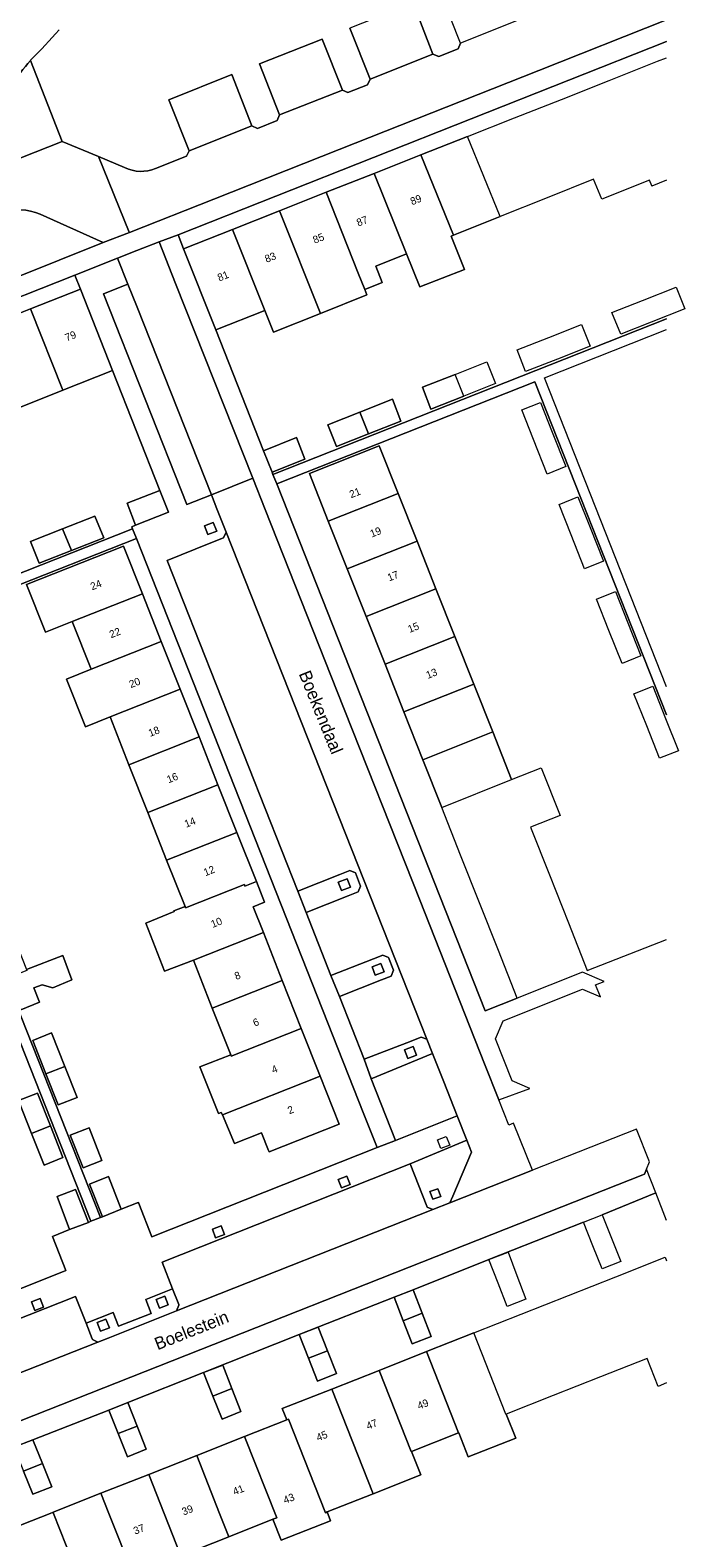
# Model space of a CAD drawing. Header units: metres. Extents: x 151448 to 154749, y 463108 to 465296.
# Tile 445 of 449: x 154682 to 154748, y 464998 to 465149. Entities that reach past the tile are written whole.
import ezdxf
from ezdxf.enums import TextEntityAlignment as Align

# ---------------------------------------------------------------- set-up
doc = ezdxf.new("R2010")
doc.units = ezdxf.units.M
for name, color, linetype, lineweight in [('B-PV-GR-BEPLANTING_CULTUUR_BODEMBEDEKKER-GV', 253, 'Continuous', 9), ('B-PV-GR-BEPLANTING_CULTUUR_HEESTERS-GV', 253, 'Continuous', 9), ('B-PV-GR-GROENVOORZIENING-GV', 253, 'Continuous', 9), ('B-PV-GW-TALUD_KRUIN-G', 253, 'Continuous', 9), ('B-PV-OG-BEBOUWING-GV', 1, 'Continuous', 9), ('B-PV-OG-BEBOUWING-T18', 2, 'Continuous', 9), ('B-PV-OG-TERREIN_BEGROEID-GV', 253, 'Continuous', 9), ('B-PV-OG-TERREIN_ERF-GV', 253, 'Continuous', 9), ('B-PV-OG-TOPOGRAFIE-T18', 2, 'Continuous', 9), ('B-PV-VH-GESLOTENVERHARDING_ASFALT-GV', 253, 'Continuous', 9), ('B-PV-VH-OPENVERHARDING_BETONSTRAATSTEEN-GV', 253, 'Continuous', 9), ('B-PV-VH-OPENVERHARDING_TEGEL-GV', 253, 'Continuous', 9)]:
    doc.layers.add(name, color=color, linetype=linetype, lineweight=lineweight)
doc.styles.add('Drong', font='txt', dxfattribs={"height": 1.8})

msp = doc.modelspace()

# ---------------------------------------------------------------- linework, layer by layer
at = {"layer": 'B-PV-GR-BEPLANTING_CULTUUR_BODEMBEDEKKER-GV'}
msp.add_lwpolyline([(154683.37, 465130.21, 0.2075894), (154679.521, 465130.309)], format="xyb", dxfattribs=at)
at = {"layer": 'B-PV-GR-BEPLANTING_CULTUUR_BODEMBEDEKKER-GV', "flags": 128}
for points in [[(154679.521, 465130.309), (154677.44, 465129.48), (154673.902, 465128.085), (154676.27, 465122.01), (154689.713, 465127.377)], [(154689.713, 465127.377), (154683.37, 465130.21)]]:
    msp.add_lwpolyline(points, dxfattribs=at)
msp.add_lwpolyline([(154692.175, 465123.218), (154689.745, 465122.255), (154698.09, 465101.125), (154700.548, 465102.094), (154693.1, 465120.9)], close=True, dxfattribs=at)
at = {"layer": 'B-PV-GR-BEPLANTING_CULTUUR_HEESTERS-GV', "flags": 128}
msp.add_lwpolyline([(154716.543, 465043.57), (154716.546, 465043.562), (154718.997, 465037.382), (154719, 465037.375), (154725.183, 465039.837), (154723.83, 465043.27), (154722.7, 465046.102)], close=True, dxfattribs=at)
at = {"layer": 'B-PV-GR-GROENVOORZIENING-GV', "flags": 128}
for points in [[(154699.865, 465098.977), (154700.192, 465098.115), (154701.082, 465098.454), (154700.735, 465099.312)], [(154713.265, 465063.287), (154713.592, 465062.425), (154714.482, 465062.764), (154714.135, 465063.622)], [(154716.645, 465054.796), (154716.972, 465053.934), (154717.862, 465054.273), (154717.515, 465055.131)], [(154719.895, 465046.467), (154720.222, 465045.605), (154721.112, 465045.944), (154720.765, 465046.802)], [(154713.251, 465033.481), (154713.578, 465032.619), (154714.468, 465032.958), (154714.121, 465033.816)], [(154722.441, 465032.281), (154722.747, 465031.506), (154723.534, 465031.781), (154723.238, 465032.547)], [(154700.641, 465028.481), (154700.968, 465027.619), (154701.858, 465027.958), (154701.511, 465028.816)], [(154682.511, 465021.211), (154682.838, 465020.349), (154683.728, 465020.688), (154683.381, 465021.546)], [(154695.001, 465021.431), (154695.328, 465020.569), (154696.218, 465020.908), (154695.871, 465021.766)], [(154689.101, 465019.131), (154689.428, 465018.269), (154690.318, 465018.608), (154689.971, 465019.466)]]:
    msp.add_lwpolyline(points, close=True, dxfattribs=at)
at = {"layer": 'B-PV-GW-TALUD_KRUIN-G'}
for points in [[(154682.459, 465145.692, 0.0135555), (154685.28, 465148.7)], [(154678.29, 465140.93, 0.0134995), (154682.405, 465145.626)]]:
    msp.add_lwpolyline(points, format="xyb", dxfattribs=at)
at = {"layer": 'B-PV-GW-TALUD_KRUIN-G', "flags": 128}
msp.add_lwpolyline([(154682.405, 465145.626), (154682.459, 465145.692)], dxfattribs=at)
at = {"layer": 'B-PV-OG-BEBOUWING-GV', "flags": 128}
for points in [[(154721.549, 465136.171), (154724.802, 465128.125), (154729.468, 465129.987), (154726.224, 465138.02)], [(154716.856, 465134.315), (154720.108, 465126.252), (154721.434, 465122.929), (154725.902, 465124.696), (154724.571, 465128.033), (154724.802, 465128.125), (154721.549, 465136.171)], [(154720.108, 465126.252), (154716.856, 465134.315), (154712.054, 465132.416), (154715.261, 465124.317), (154715.916, 465122.662), (154717.669, 465123.362), (154717.009, 465125.015)], [(154707.371, 465130.564), (154711.473, 465120.275), (154716.126, 465122.132), (154715.916, 465122.662), (154715.261, 465124.317), (154712.054, 465132.416)], [(154702.643, 465128.694), (154705.901, 465120.582), (154706.777, 465118.401), (154711.473, 465120.275), (154707.371, 465130.564)], [(154697.76, 465126.763), (154700.978, 465118.617), (154705.901, 465120.582), (154702.643, 465128.694)], [(154687.43, 465122.713), (154682.433, 465120.735), (154685.663, 465112.573), (154690.64, 465114.543)], [(154677.69, 465118.857), (154680.919, 465110.696), (154685.663, 465112.573), (154682.433, 465120.735)], [(154724.982, 465114.168), (154721.7, 465112.87), (154722.55, 465110.69), (154725.858, 465111.996)], [(154716.287, 465108.201), (154719.54, 465109.49), (154718.68, 465111.67), (154715.421, 465110.373)], [(154715.421, 465110.373), (154712.22, 465109.1), (154713.08, 465106.93), (154716.287, 465108.201)], [(154705.756, 465106.514), (154706.62, 465104.38), (154709.91, 465105.67), (154709.06, 465107.85)], [(154712.263, 465099.458), (154719.256, 465102.239), (154717.36, 465107.02), (154710.37, 465104.24)], [(154696.24, 465100.36), (154695.373, 465102.527), (154692.09, 465101.25), (154692.94, 465099.06)], [(154714.156, 465094.676), (154721.151, 465097.458), (154719.256, 465102.239), (154712.263, 465099.458)], [(154685.638, 465098.694), (154686.524, 465096.525), (154689.75, 465097.8), (154688.87, 465099.97)], [(154686.524, 465096.525), (154685.638, 465098.694), (154682.41, 465097.42), (154683.27, 465095.24)], [(154716.05, 465089.894), (154723.046, 465092.677), (154721.151, 465097.458), (154714.156, 465094.676)], [(154686.604, 465089.395), (154693.632, 465092.171), (154691.74, 465096.95), (154684.72, 465094.16), (154682.032, 465093.097), (154683.916, 465088.332)], [(154688.496, 465084.611), (154695.525, 465087.388), (154693.632, 465092.171), (154686.604, 465089.395)], [(154723.046, 465092.677), (154716.05, 465089.894), (154717.943, 465085.112), (154724.942, 465087.895)], [(154697.419, 465082.605), (154695.525, 465087.388), (154688.496, 465084.611), (154686.028, 465083.635), (154687.92, 465078.851), (154690.388, 465079.827)], [(154719.837, 465080.329), (154726.838, 465083.113), (154724.942, 465087.895), (154717.943, 465085.112)], [(154690.388, 465079.827), (154692.279, 465075.044), (154699.312, 465077.822), (154697.419, 465082.605)], [(154726.838, 465083.113), (154719.837, 465080.329), (154721.73, 465075.547), (154728.733, 465078.333)], [(154699.312, 465077.822), (154692.279, 465075.044), (154694.171, 465070.26), (154701.206, 465073.039)], [(154728.733, 465078.333), (154721.73, 465075.547), (154723.623, 465070.765), (154730.629, 465073.552)], [(154701.206, 465073.039), (154694.171, 465070.26), (154696.062, 465065.476), (154703.099, 465068.256)], [(154703.099, 465068.256), (154696.062, 465065.476), (154697.9, 465060.829), (154697.954, 465060.692), (154703.853, 465063.023), (154703.91, 465062.88), (154705.05, 465063.329)], [(154698.742, 465055.448), (154705.753, 465058.222), (154704.728, 465060.812), (154705.868, 465061.263), (154705.05, 465063.329), (154703.91, 465062.88), (154703.853, 465063.023), (154697.954, 465060.692), (154697.9, 465060.829), (154696.79, 465060.39), (154696.82, 465060.315), (154693.99, 465059.151), (154695.854, 465054.339)], [(154705.753, 465058.222), (154698.742, 465055.448), (154700.638, 465050.65), (154707.653, 465053.42)], [(154682.016, 465054.528), (154682.061, 465054.415), (154680.172, 465053.669), (154681.44, 465050.48), (154683.32, 465051.24), (154682.751, 465052.675), (154683.597, 465052.982), (154684.651, 465052.685), (154686.57, 465053.468), (154685.642, 465055.908)], [(154707.653, 465053.42), (154700.638, 465050.65), (154702.493, 465045.952), (154702.535, 465045.847), (154709.552, 465048.619)], [(154683.963, 465044.063), (154685.853, 465044.809), (154684.53, 465048.16), (154682.64, 465047.41)], [(154701.646, 465039.943), (154711.452, 465043.817), (154709.552, 465048.619), (154702.535, 465045.847), (154702.493, 465045.952), (154699.378, 465044.762), (154701.242, 465040.086), (154701.539, 465040.194)], [(154683.963, 465044.063), (154685.19, 465040.96), (154687.08, 465041.7), (154685.853, 465044.809)], [(154711.452, 465043.817), (154701.646, 465039.943), (154702.87, 465037.065), (154705.582, 465038.135), (154706.272, 465036.387), (154706.33, 465036.24), (154713.35, 465039.021)], [(154682.518, 465038.087), (154684.405, 465038.834), (154683.11, 465042.11), (154681.22, 465041.38)], [(154684.405, 465038.834), (154682.518, 465038.087), (154683.77, 465034.91), (154685.66, 465035.66)], [(154687.69, 465034.63), (154689.58, 465035.37), (154688.29, 465038.65), (154686.4, 465037.91)], [(154688.24, 465029.16), (154686.93, 465032.46), (154685.1, 465031.76), (154686.32, 465028.45)], [(154691.513, 465030.497), (154690.22, 465033.76), (154688.33, 465033.01), (154689.63, 465029.72)], [(154719.769, 465019.32), (154721.661, 465020.068), (154720.76, 465022.42), (154718.87, 465021.67)], [(154721.661, 465020.068), (154719.769, 465019.32), (154720.66, 465016.99), (154722.56, 465017.72)], [(154709.33, 465017.94), (154710.271, 465015.56), (154712.173, 465016.313), (154711.25, 465018.68)], [(154722.092, 465016.214), (154725.316, 465008.067), (154725.339, 465008.076), (154726.291, 465005.668), (154731.039, 465007.545), (154730.086, 465009.954), (154730.058, 465009.943), (154726.835, 465018.09)], [(154710.271, 465015.56), (154711.18, 465013.26), (154713.07, 465014.01), (154712.173, 465016.313)], [(154717.35, 465014.338), (154720.573, 465006.191), (154720.591, 465006.198), (154725.316, 465008.067), (154722.092, 465016.214)], [(154699.76, 465014.13), (154700.693, 465011.769), (154702.592, 465012.52), (154701.68, 465014.85)], [(154720.591, 465006.198), (154720.573, 465006.191), (154717.35, 465014.338), (154712.608, 465012.461), (154716.758, 465001.972), (154721.518, 465003.855)], [(154702.592, 465012.52), (154700.693, 465011.769), (154701.61, 465009.45), (154703.5, 465010.2)], [(154708.255, 465009.451), (154711.963, 465000.075), (154712.15, 465000.149), (154716.758, 465001.972), (154712.608, 465012.461), (154707.65, 465010.5), (154708.1, 465009.39)], [(154691.201, 465008.011), (154693.095, 465008.761), (154692.166, 465011.105), (154692.16, 465011.12), (154690.27, 465010.35)], [(154693.095, 465008.761), (154691.201, 465008.011), (154692.13, 465005.68), (154694.02, 465006.43)], [(154703.869, 465007.715), (154707.087, 464999.559), (154706.711, 464999.41), (154707.542, 464997.312), (154712.497, 464999.272), (154712.15, 465000.149), (154711.963, 465000.075), (154708.255, 465009.451), (154708.1, 465009.39)], [(154682.66, 465007.37), (154680.747, 465006.626), (154681.703, 465004.252), (154683.613, 465005.008)], [(154706.711, 464999.41), (154707.087, 464999.559), (154703.869, 465007.715), (154699.072, 465005.816), (154701.366, 465000), (154702.289, 464997.661)], [(154699.072, 465005.816), (154694.274, 465003.917), (154695.818, 465000), (154697.49, 464995.763), (154702.289, 464997.661), (154701.366, 465000)], [(154681.703, 465004.252), (154682.642, 465001.921), (154684.56, 465002.66), (154683.613, 465005.008)], [(154694.274, 465003.917), (154689.475, 465002.017), (154690.271, 465000), (154692.692, 464993.865), (154692.516, 464993.796), (154693.255, 464991.928), (154697.947, 464993.793), (154697.212, 464995.653), (154697.49, 464995.763), (154695.818, 465000)], [(154689.475, 465002.017), (154684.677, 465000.118), (154684.723, 465000), (154687.893, 464991.967), (154692.516, 464993.796), (154692.692, 464993.865), (154690.271, 465000)], [(154684.677, 465000.118), (154684.38, 465000), (154679.53, 464998.08), (154679.97, 464996.97), (154680.06, 464997.006), (154683.284, 464988.867), (154683.705, 464987.804), (154688.591, 464989.742), (154687.736, 464991.905), (154687.893, 464991.967), (154684.723, 465000)]]:
    msp.add_lwpolyline(points, close=True, dxfattribs=at)
at = {"layer": 'B-PV-OG-TERREIN_BEGROEID-GV', "flags": 128}
for points in [[(154720.75, 465151.36), (154722.75, 465146.26), (154723.323, 465146.017), (154725.283, 465146.787), (154725.51, 465147.37), (154723.51, 465152.46)], [(154694.951, 465134.8), (154698.06, 465136.03), (154698.31, 465136.59), (154696.29, 465141.69), (154702.6, 465144.21), (154704.59, 465139.09), (154705.15, 465138.827), (154707.143, 465139.613), (154707.38, 465140.17), (154705.35, 465145.28), (154711.66, 465147.75), (154713.67, 465142.66), (154714.223, 465142.407), (154716.203, 465143.19), (154716.45, 465143.75), (154714.43, 465148.87)], [(154586.723, 465098.433), (154593.53, 465101.12), (154609.81, 465107.57), (154624.655, 465113.42), (154627.93, 465114.74), (154646.08, 465121.91), (154666.07, 465129.82), (154675.84, 465133.68), (154685.585, 465137.525), (154682.405, 465145.626)], [(154682.405, 465145.626), (154682.459, 465145.692)], [(154682.459, 465145.692), (154682.405, 465145.626), (154685.585, 465137.525), (154689.221, 465136.002), (154691.851, 465134.9)]]:
    msp.add_lwpolyline(points, dxfattribs=at)
at = {"layer": 'B-PV-OG-TERREIN_BEGROEID-GV'}
for points in [[(154682.459, 465145.692, 0.0135555), (154685.28, 465148.7)], [(154685.28, 465148.7, -0.0135555), (154682.459, 465145.692)], [(154682.405, 465145.626, -0.0134995), (154678.29, 465140.93)], [(154678.29, 465140.93, 0.0134995), (154682.405, 465145.626)], [(154691.851, 465134.9, 0.2135551), (154694.951, 465134.8)]]:
    msp.add_lwpolyline(points, format="xyb", dxfattribs=at)
at = {"layer": 'B-PV-OG-TERREIN_ERF-GV', "flags": 128}
for points in [[(154746.161, 465147.533), (154697.215, 465128.15), (154697.76, 465126.763), (154702.643, 465128.694), (154707.371, 465130.564), (154712.054, 465132.416), (154716.856, 465134.315), (154721.549, 465136.171), (154726.224, 465138.02), (154730.932, 465139.882), (154735.621, 465141.736), (154740.395, 465143.624), (154745.258, 465145.547), (154746.161, 465145.904)], [(154746.161, 465133.64), (154744.678, 465133.047), (154744.666, 465133.076), (154744.446, 465133.628), (154739.657, 465131.717), (154738.846, 465133.73), (154734.193, 465131.873), (154729.468, 465129.987), (154724.802, 465128.125), (154724.571, 465128.033), (154725.902, 465124.696), (154721.434, 465122.929), (154720.108, 465126.252), (154717.009, 465125.015), (154717.669, 465123.362), (154715.916, 465122.662), (154716.126, 465122.132), (154711.473, 465120.275), (154706.777, 465118.401), (154705.901, 465120.582), (154700.978, 465118.617), (154705.756, 465106.514), (154709.06, 465107.85), (154709.91, 465105.67), (154706.62, 465104.38), (154706.712, 465104.135), (154746.161, 465119.748)], [(154638.979, 465077.463), (154692.655, 465098.68), (154692.585, 465098.877), (154692.94, 465099.06), (154692.09, 465101.25), (154695.373, 465102.527), (154690.64, 465114.543), (154685.663, 465112.573), (154680.919, 465110.696)], [(154746.161, 465080.034), (154732.965, 465113.435), (154707.092, 465103.191), (154727.99, 465050.38), (154731.19, 465051.653), (154729.303, 465056.419), (154727.41, 465061.201), (154725.516, 465065.984), (154723.623, 465070.765), (154721.73, 465075.547), (154719.837, 465080.329), (154717.943, 465085.112), (154716.05, 465089.894), (154714.156, 465094.676), (154712.263, 465099.458), (154710.37, 465104.24), (154717.36, 465107.02), (154719.256, 465102.239), (154721.151, 465097.458), (154723.046, 465092.677), (154724.942, 465087.895), (154726.838, 465083.113), (154728.733, 465078.333), (154730.629, 465073.552), (154733.585, 465074.724), (154735.48, 465069.943), (154732.524, 465068.771), (154734.42, 465063.99), (154736.316, 465059.208), (154738.21, 465054.43), (154746.161, 465057.539)], [(154746.161, 465029.362), (154745.067, 465032.134), (154739.72, 465029.93), (154740.647, 465027.584), (154741.57, 465025.25), (154739.69, 465024.5), (154738.761, 465026.837), (154737.83, 465029.18), (154728.36, 465025.44), (154720.76, 465022.42), (154721.661, 465020.068), (154722.56, 465017.72), (154720.66, 465016.99), (154719.769, 465019.32), (154718.87, 465021.67), (154709.33, 465017.94), (154699.76, 465014.13), (154692.166, 465011.105), (154693.095, 465008.761), (154694.02, 465006.43), (154692.13, 465005.68), (154691.201, 465008.011), (154690.27, 465010.35), (154682.66, 465007.37), (154683.613, 465005.008), (154684.56, 465002.66), (154682.642, 465001.921), (154681.703, 465004.252)], [(154679.97, 464996.97), (154679.53, 464998.08), (154684.38, 465000), (154684.677, 465000.118), (154689.475, 465002.017), (154694.274, 465003.917), (154699.072, 465005.816), (154703.869, 465007.715), (154708.1, 465009.39), (154707.65, 465010.5), (154712.608, 465012.461), (154717.35, 465014.338), (154722.092, 465016.214), (154726.835, 465018.09), (154731.577, 465019.966), (154736.32, 465021.842), (154741.062, 465023.718), (154746.02, 465025.68), (154746.161, 465025.324)], [(154746.161, 465013.075), (154745.308, 465012.738), (154744.201, 465015.537), (154739.543, 465013.695), (154734.8, 465011.819), (154730.086, 465009.954), (154731.039, 465007.545), (154726.291, 465005.668), (154725.339, 465008.076), (154725.316, 465008.067), (154720.591, 465006.198), (154721.518, 465003.855), (154716.758, 465001.972), (154712.15, 465000.149), (154712.497, 464999.272), (154707.542, 464997.312), (154706.711, 464999.41), (154702.289, 464997.661), (154697.49, 464995.763)]]:
    msp.add_lwpolyline(points, dxfattribs=at)
for points in [[(154658.719, 465111.346), (154663.461, 465113.223), (154668.204, 465115.101), (154672.946, 465116.979), (154677.69, 465118.857), (154682.433, 465120.735), (154687.43, 465122.713), (154686.858, 465124.109), (154686.855, 465124.115), (154629.47, 465101.4), (154630.03, 465099.987), (154635.003, 465101.956), (154639.747, 465103.834), (154644.489, 465105.712), (154649.232, 465107.59), (154653.975, 465109.467)], [(154743.741, 465121.575), (154747.13, 465122.91), (154747.99, 465120.73), (154744.616, 465119.402), (154741.561, 465118.2), (154740.68, 465120.37)], [(154735.237, 465115.706), (154732.03, 465114.44), (154731.18, 465116.62), (154734.36, 465117.877), (154737.63, 465119.17), (154738.491, 465116.99)], [(154724.982, 465114.168), (154728.15, 465115.42), (154729.01, 465113.24), (154725.858, 465111.996), (154722.55, 465110.69), (154721.7, 465112.87)], [(154715.421, 465110.373), (154718.68, 465111.67), (154719.54, 465109.49), (154716.287, 465108.201), (154713.08, 465106.93), (154712.22, 465109.1)], [(154732.814, 465107.631), (154731.64, 465110.6), (154733.53, 465111.35), (154734.703, 465108.382), (154736.07, 465104.92), (154734.19, 465104.15)], [(154738.492, 465098.82), (154739.83, 465095.44), (154737.951, 465094.68), (154736.605, 465098.07), (154735.39, 465101.13), (154737.28, 465101.88)], [(154685.638, 465098.694), (154688.87, 465099.97), (154689.75, 465097.8), (154686.524, 465096.525), (154683.27, 465095.24), (154682.41, 465097.42)], [(154717.141, 465036.681), (154715.827, 465040.007), (154693.035, 465097.722), (154666.615, 465087.29), (154689.43, 465029.67), (154689.63, 465029.72), (154688.33, 465033.01), (154690.22, 465033.76), (154691.513, 465030.497), (154693.22, 465031.18), (154693.267, 465031.06), (154694.57, 465027.73), (154717.145, 465036.67)], [(154692.279, 465075.044), (154690.388, 465079.827), (154687.92, 465078.851), (154686.028, 465083.635), (154688.496, 465084.611), (154686.604, 465089.395), (154683.916, 465088.332), (154682.032, 465093.097), (154684.72, 465094.16), (154691.74, 465096.95), (154693.632, 465092.171), (154695.525, 465087.388), (154697.419, 465082.605), (154699.312, 465077.822), (154701.206, 465073.039), (154703.099, 465068.256), (154705.05, 465063.329), (154705.868, 465061.263), (154704.728, 465060.812), (154705.753, 465058.222), (154707.653, 465053.42), (154709.552, 465048.619), (154711.452, 465043.817), (154713.35, 465039.021), (154706.33, 465036.24), (154706.272, 465036.387), (154705.582, 465038.135), (154702.87, 465037.065), (154701.646, 465039.943), (154701.539, 465040.194), (154701.242, 465040.086), (154699.378, 465044.762), (154702.493, 465045.952), (154700.638, 465050.65), (154698.742, 465055.448), (154695.854, 465054.339), (154693.99, 465059.151), (154696.82, 465060.315), (154696.79, 465060.39), (154697.9, 465060.829), (154696.062, 465065.476), (154694.171, 465070.26)], [(154742.277, 465089.255), (154743.58, 465085.97), (154741.701, 465085.2), (154740.389, 465088.504), (154739.14, 465091.649), (154741.03, 465092.399)], [(154639.36, 465076.51), (154663.56, 465015.47), (154672.998, 465019.215), (154672.13, 465021.373), (154675.638, 465022.7), (154676.493, 465020.575), (154685.96, 465024.36), (154684.621, 465027.745), (154686.32, 465028.45), (154685.1, 465031.76), (154686.93, 465032.46), (154688.24, 465029.16), (154688.47, 465029.29), (154665.67, 465086.915)], [(154746.057, 465079.689), (154747.34, 465076.45), (154745.45, 465075.709), (154744.169, 465078.938), (154742.89, 465082.16), (154744.78, 465082.91)], [(154680.172, 465053.669), (154678.88, 465056.92), (154680.77, 465057.67), (154682.016, 465054.528), (154685.642, 465055.908), (154686.57, 465053.468), (154684.651, 465052.685), (154683.597, 465052.982), (154682.751, 465052.675), (154683.32, 465051.24), (154681.44, 465050.48)], [(154685.853, 465044.809), (154687.08, 465041.7), (154685.19, 465040.96), (154683.963, 465044.063), (154682.64, 465047.41), (154684.53, 465048.16)], [(154682.518, 465038.087), (154681.22, 465041.38), (154683.11, 465042.11), (154684.405, 465038.834), (154685.66, 465035.66), (154683.77, 465034.91)], [(154687.69, 465034.63), (154686.4, 465037.91), (154688.29, 465038.65), (154689.58, 465035.37)], [(154728.36, 465025.44), (154730.27, 465026.18), (154731.169, 465023.832), (154732.07, 465021.48), (154730.18, 465020.75), (154729.275, 465023.082)], [(154709.33, 465017.94), (154711.25, 465018.68), (154712.173, 465016.313), (154713.07, 465014.01), (154711.18, 465013.26), (154710.271, 465015.56)], [(154699.76, 465014.13), (154701.68, 465014.85), (154702.592, 465012.52), (154703.5, 465010.2), (154701.61, 465009.45), (154700.693, 465011.769)]]:
    msp.add_lwpolyline(points, close=True, dxfattribs=at)
at = {"layer": 'B-PV-VH-GESLOTENVERHARDING_ASFALT-GV', "flags": 128}
for points in [[(154691.851, 465134.9), (154689.221, 465136.002), (154692.319, 465128.406), (154692.322, 465128.4), (154700.79, 465131.72), (154713.34, 465136.7), (154733.35, 465144.63), (154746.161, 465149.692)], [(154731.8, 465149.87), (154725.51, 465147.37), (154725.283, 465146.787), (154723.323, 465146.017), (154722.75, 465146.26), (154716.45, 465143.75), (154716.203, 465143.19), (154714.223, 465142.407), (154713.67, 465142.66), (154707.38, 465140.17), (154707.143, 465139.613), (154705.15, 465138.827), (154704.59, 465139.09), (154698.31, 465136.59), (154698.06, 465136.03), (154694.951, 465134.8)], [(154683.37, 465130.21), (154689.713, 465127.377), (154692.322, 465128.4), (154692.319, 465128.406), (154689.221, 465136.002), (154685.585, 465137.525), (154675.84, 465133.68), (154666.07, 465129.82), (154646.08, 465121.91), (154627.93, 465114.74), (154624.655, 465113.42), (154609.81, 465107.57), (154593.53, 465101.12), (154586.723, 465098.433), (154577.24, 465094.69), (154563.75, 465089.37), (154554.01, 465085.48), (154552.171, 465080.06)]]:
    msp.add_lwpolyline(points, dxfattribs=at)
at = {"layer": 'B-PV-VH-GESLOTENVERHARDING_ASFALT-GV'}
for points in [[(154694.951, 465134.8, -0.2135551), (154691.851, 465134.9)], [(154679.521, 465130.309, -0.2075894), (154683.37, 465130.21)]]:
    msp.add_lwpolyline(points, format="xyb", dxfattribs=at)
at = {"layer": 'B-PV-VH-OPENVERHARDING_BETONSTRAATSTEEN-GV', "flags": 128}
for points in [[(154716.45, 465143.75), (154722.75, 465146.26), (154720.75, 465151.36), (154714.43, 465148.87)], [(154707.38, 465140.17), (154713.67, 465142.66), (154711.66, 465147.75), (154705.35, 465145.28)], [(154704.59, 465139.09), (154702.6, 465144.21), (154696.29, 465141.69), (154698.31, 465136.59)], [(154695.312, 465127.451), (154693.065, 465126.57), (154691.14, 465125.81), (154692.175, 465123.218), (154693.1, 465120.9), (154700.548, 465102.094), (154704.696, 465103.752), (154696.96, 465123.29)], [(154726.136, 465037.426), (154726.62, 465036.2), (154724.731, 465031.815), (154724.44, 465031.14), (154732.713, 465034.392), (154730.821, 465039.117), (154730.35, 465038.93), (154729.343, 465041.457), (154727.91, 465045.07), (154721.45, 465061.399), (154713.14, 465082.399), (154705.94, 465100.61), (154704.696, 465103.752), (154700.548, 465102.094), (154701.1, 465100.7), (154702.02, 465098.35), (154722.13, 465047.53), (154722.7, 465046.102), (154723.83, 465043.27), (154725.183, 465039.837)], [(154715.87, 465045.523), (154720.123, 465047.166), (154721.58, 465047.73), (154722.13, 465047.53), (154702.02, 465098.35), (154701.75, 465097.78), (154700.31, 465097.201), (154696.1, 465095.51), (154709.193, 465062.38), (154713.421, 465064.051), (154714.43, 465064.45), (154714.97, 465064.2), (154715.49, 465062.88), (154715.25, 465062.31), (154714.242, 465061.91), (154710.03, 465060.24), (154712.523, 465053.92), (154716.785, 465055.597), (154717.73, 465055.97), (154718.28, 465055.73), (154718.8, 465054.44), (154718.56, 465053.86), (154717.608, 465053.483), (154713.377, 465051.81)], [(154709.193, 465062.38), (154710.03, 465060.24), (154714.242, 465061.91), (154715.25, 465062.31), (154715.49, 465062.88), (154714.97, 465064.2), (154714.43, 465064.45), (154713.421, 465064.051)], [(154713.265, 465063.287), (154714.135, 465063.622), (154714.482, 465062.764), (154713.592, 465062.425)], [(154712.523, 465053.92), (154713.377, 465051.81), (154717.608, 465053.483), (154718.56, 465053.86), (154718.8, 465054.44), (154718.28, 465055.73), (154717.73, 465055.97), (154716.785, 465055.597)], [(154716.645, 465054.796), (154717.515, 465055.131), (154717.862, 465054.273), (154716.972, 465053.934)], [(154720.123, 465047.166), (154715.87, 465045.523), (154716.543, 465043.57), (154722.7, 465046.102), (154722.13, 465047.53), (154721.58, 465047.73)], [(154719.895, 465046.467), (154720.765, 465046.802), (154721.112, 465045.944), (154720.222, 465045.605)], [(154675.47, 465011.756), (154677.137, 465007.595), (154743.935, 465034.02), (154744.132, 465034.496), (154744.44, 465035.24), (154743.16, 465038.498), (154732.713, 465034.392), (154724.44, 465031.14), (154722.75, 465030.47), (154697.06, 465020.32), (154690.2, 465017.56), (154689.18, 465017.17), (154676.01, 465011.97)], [(154724.731, 465031.815), (154726.62, 465036.2), (154726.136, 465037.426), (154720.473, 465035.03), (154722.139, 465030.788), (154722.17, 465030.71), (154722.75, 465030.47), (154724.44, 465031.14)], [(154682.66, 465007.37), (154690.27, 465010.35), (154692.16, 465011.12), (154692.166, 465011.105), (154699.76, 465014.13), (154709.33, 465017.94), (154718.87, 465021.67), (154720.76, 465022.42), (154728.36, 465025.44), (154737.83, 465029.18), (154739.72, 465029.93), (154745.067, 465032.134), (154744.132, 465034.496), (154743.935, 465034.02), (154677.137, 465007.595), (154677.964, 465005.529), (154680.747, 465006.626)], [(154720.473, 465035.03), (154695.62, 465025.18), (154696.658, 465022.501), (154697.266, 465020.931), (154697.29, 465020.87), (154697.06, 465020.32), (154722.75, 465030.47), (154722.17, 465030.71), (154722.139, 465030.788)], [(154722.441, 465032.281), (154723.238, 465032.547), (154723.534, 465031.781), (154722.747, 465031.506)], [(154696.658, 465022.501), (154693.97, 465021.44), (154694.5, 465020.05), (154691.25, 465018.76), (154690.71, 465020.14), (154687.98, 465019.076), (154688.603, 465017.489), (154688.63, 465017.42), (154689.18, 465017.17), (154690.2, 465017.56), (154697.06, 465020.32), (154697.29, 465020.87), (154697.266, 465020.931)], [(154674.554, 465016.853), (154676.214, 465012.617), (154676.24, 465012.55), (154676.01, 465011.97), (154689.18, 465017.17), (154688.63, 465017.42), (154688.603, 465017.489), (154687.98, 465019.076), (154686.93, 465021.75)], [(154695.001, 465021.431), (154695.871, 465021.766), (154696.218, 465020.908), (154695.328, 465020.569)], [(154689.101, 465019.131), (154689.971, 465019.466), (154690.318, 465018.608), (154689.428, 465018.269)]]:
    msp.add_lwpolyline(points, close=True, dxfattribs=at)
at = {"layer": 'B-PV-VH-OPENVERHARDING_TEGEL-GV', "flags": 128}
for points in [[(154746.161, 465149.692), (154733.35, 465144.63), (154713.34, 465136.7), (154700.79, 465131.72), (154692.322, 465128.4), (154689.713, 465127.377), (154676.27, 465122.01)], [(154629.47, 465101.4), (154686.855, 465124.115), (154686.858, 465124.109), (154691.14, 465125.81), (154693.065, 465126.57), (154695.312, 465127.451), (154697.215, 465128.15), (154746.161, 465147.533)], [(154746.161, 465119.748), (154706.712, 465104.135), (154707.092, 465103.191), (154732.965, 465113.435), (154746.161, 465080.034)], [(154746.161, 465082.864), (154733.92, 465113.82), (154746.161, 465118.666)], [(154674.554, 465016.853), (154686.93, 465021.75), (154687.98, 465019.076), (154690.71, 465020.14), (154691.25, 465018.76), (154694.5, 465020.05), (154693.97, 465021.44), (154696.658, 465022.501), (154695.62, 465025.18), (154720.473, 465035.03), (154726.136, 465037.426), (154725.183, 465039.837), (154719, 465037.375), (154718.997, 465037.382), (154717.141, 465036.681), (154717.145, 465036.67), (154694.57, 465027.73), (154693.267, 465031.06), (154693.22, 465031.18), (154691.513, 465030.497), (154689.63, 465029.72), (154689.43, 465029.67), (154688.47, 465029.29), (154688.24, 465029.16), (154686.32, 465028.45), (154684.621, 465027.745), (154685.96, 465024.36), (154676.493, 465020.575)]]:
    msp.add_lwpolyline(points, dxfattribs=at)
for points in [[(154739.54, 465051.769), (154739.051, 465052.993), (154739.89, 465053.33), (154737.725, 465054.238), (154731.19, 465051.653), (154727.99, 465050.38), (154707.092, 465103.191), (154706.712, 465104.135), (154706.62, 465104.38), (154705.756, 465106.514), (154700.978, 465118.617), (154697.76, 465126.763), (154697.215, 465128.15), (154695.312, 465127.451), (154696.96, 465123.29), (154704.696, 465103.752), (154705.94, 465100.61), (154713.14, 465082.399), (154721.45, 465061.399), (154727.91, 465045.07), (154729.343, 465041.457), (154732.44, 465042.59), (154730.67, 465043.37), (154729.03, 465047.58), (154729.8, 465049.37), (154737.74, 465052.55)], [(154710.03, 465060.24), (154709.193, 465062.38), (154696.1, 465095.51), (154700.31, 465097.201), (154701.75, 465097.78), (154702.02, 465098.35), (154701.1, 465100.7), (154700.548, 465102.094), (154698.09, 465101.125), (154689.745, 465122.255), (154692.175, 465123.218), (154691.14, 465125.81), (154686.858, 465124.109), (154687.43, 465122.713), (154690.64, 465114.543), (154695.373, 465102.527), (154696.24, 465100.36), (154692.94, 465099.06), (154692.585, 465098.877), (154692.655, 465098.68), (154693.035, 465097.722), (154715.827, 465040.007), (154717.141, 465036.681), (154718.997, 465037.382), (154716.546, 465043.562), (154716.543, 465043.57), (154715.87, 465045.523), (154713.377, 465051.81), (154712.523, 465053.92)], [(154699.865, 465098.977), (154700.735, 465099.312), (154701.082, 465098.454), (154700.192, 465098.115)], [(154638.979, 465077.463), (154639.36, 465076.51), (154665.67, 465086.915), (154688.47, 465029.29), (154689.43, 465029.67), (154666.615, 465087.29), (154693.035, 465097.722), (154692.655, 465098.68)], [(154723.211, 465037.441), (154724.081, 465037.776), (154724.428, 465036.918), (154723.538, 465036.579)], [(154713.251, 465033.481), (154714.121, 465033.816), (154714.468, 465032.958), (154713.578, 465032.619)], [(154700.641, 465028.481), (154701.511, 465028.816), (154701.858, 465027.958), (154700.968, 465027.619)], [(154682.511, 465021.211), (154683.381, 465021.546), (154683.728, 465020.688), (154682.838, 465020.349)]]:
    msp.add_lwpolyline(points, close=True, dxfattribs=at)

# ---------------------------------------------------------------- texts
at = {"layer": 'B-PV-OG-BEBOUWING-T18', "style": 'Drong'}
for s, rotation, p in [('89', 21.6, (154721.039, 465131.668)), ('87', 21.6, (154715.648, 465129.536)), ('85', 21.6, (154711.278, 465127.808)), ('83', 21.6, (154706.45, 465125.898)), ('81', 21.6, (154701.716, 465124.026)), ('79', 21.6, (154686.423, 465118.013)), ('21', 21.6, (154714.926, 465102.306)), ('19', 21.6, (154717, 465098.36)), ('17', 21.6, (154718.742, 465093.96)), ('24', 21.6, (154688.973, 465093.072)), ('22', 21.6, (154690.873, 465088.272)), ('15', 21.6, (154720.787, 465088.796)), ('20', 21.6, (154692.855, 465083.267)), ('13', 21.6, (154722.61, 465084.19)), ('18', 21.6, (154694.788, 465078.382)), ('16', 21.6, (154696.631, 465073.729)), ('14', 21.6, (154698.396, 465069.27)), ('12', 21.6, (154700.317, 465064.417)), ('10', 21.6, (154701.052, 465059.23)), ('8', 21.6, (154703.156, 465053.914)), ('6', 21.6, (154705.007, 465049.233)), ('4', 21.6, (154706.868, 465044.531)), ('2', 21.6, (154708.481, 465040.454)), ('49', 21.6, (154721.735, 465010.952)), ('45', 21.6, (154711.612, 465007.766)), ('47', 21.6, (154716.621, 465008.93)), ('41', 21.6, (154703.248, 465002.357)), ('39', 21.6, (154698.143, 465000.338)), ('43', 21.5, (154708.303, 465001.499)), ('37', 21.6, (154693.283, 464998.416))]:
    msp.add_text(s, height=0.75, rotation=rotation, dxfattribs=at).set_placement(p, align=Align.MIDDLE)
at = {"layer": 'B-PV-OG-TOPOGRAFIE-T18', "style": 'Drong'}
for s, rotation, p in [('Boekendaal', 292.2, (154711.545, 465080.318)), ('Boelestein', 21.6, (154698.543, 465018.388))]:
    msp.add_text(s, height=1.25, rotation=rotation, dxfattribs=at).set_placement(p, align=Align.MIDDLE)

doc.saveas('drawing.dxf')
